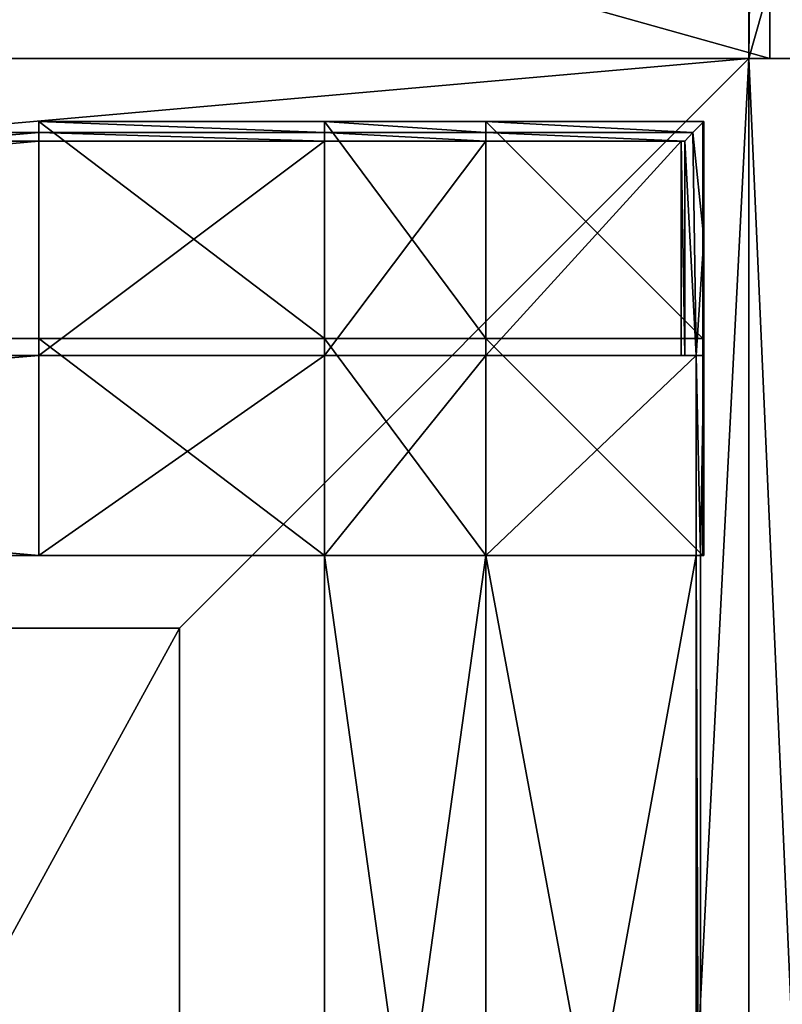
# Model space of a CAD drawing. Extents: x 0 to 35.8, y 0 to 27.5.
# Tile 283 of 285: x 33.7 to 35, y 22.4 to 24.2. Entities that reach past the tile are written whole.
import ezdxf

# ---------------------------------------------------------------- set-up
doc = ezdxf.new("R2010")
doc.units = 0
doc.header["$MEASUREMENT"] = 0
doc.layers.get('0').update_dxf_attribs({"color": 13, "linetype": 'CONTINUOUS'})
doc.layers.add('GRATE_-_3', color=250, linetype='CONTINUOUS')
doc.layers.add('RGM8058UC_-_BODY', color=252, linetype='CONTINUOUS')

# ---------------------------------------------------------------- blocks, each defined once
blk = doc.blocks.new('RGM8658UC_TRADECAD_V06_DXF')
at = {"layer": 'GRATE_-_3', "color": 0}
for p, q in [((34.187, 23.9863, 6.8065), (33.6856, 23.9863, 6.8065)), ((33.6856, 23.9863, 6.8065), (33.6856, 23.6056, 6.8065)), ((33.6856, 23.6056, 7.0614), (33.6856, 23.9863, 7.0614)), ((33.6856, 23.9863, 7.0614), (33.6856, 23.9669, 7.7468)), ((33.6856, 23.9863, 7.0614), (34.187, 23.9863, 7.0614)), ((33.6856, 23.9863, 7.0614), (33.6856, 23.9669, 7.7468)), ((33.6856, 23.9863, 7.0614), (34.187, 23.9863, 7.0614)), ((33.6856, 23.9863, 7.0614), (33.6856, 23.9863, 6.8065)), ((34.187, 23.9863, 6.8065), (33.6856, 23.9863, 6.8065)), ((33.6856, 23.9863, 7.0614), (33.6856, 23.9863, 6.8065)), ((33.6856, 23.6056, 7.0614), (33.6856, 23.9863, 7.0614)), ((33.6856, 23.9863, 6.8065), (33.6856, 23.6056, 6.8065)), ((34.187, 23.6056, 6.8065), (34.187, 23.9863, 6.8065)), ((34.187, 23.9863, 7.0614), (34.187, 23.9669, 7.7468)), ((34.187, 23.9863, 6.8065), (34.187, 23.9863, 7.0614)), ((34.4703, 23.9863, 6.8065), (34.187, 23.9863, 6.8065)), ((34.187, 23.6056, 6.8065), (34.187, 23.9863, 6.8065)), ((34.187, 23.9863, 7.0614), (34.187, 23.9669, 7.7468)), ((34.187, 23.9863, 7.0614), (34.4703, 23.9863, 7.0614)), ((34.187, 23.9863, 7.0614), (34.4703, 23.9863, 7.0614)), ((34.187, 23.9863, 6.8065), (34.187, 23.9863, 7.0614)), ((34.4703, 23.9863, 6.8065), (34.187, 23.9863, 6.8065)), ((34.8512, 23.9863, 6.8065), (34.4703, 23.9863, 6.8065)), ((34.4703, 23.9863, 6.8065), (34.4703, 23.6056, 6.8065)), ((34.4703, 23.9669, 7.7468), (34.4703, 23.9863, 7.0614)), ((34.4703, 23.9863, 7.0614), (34.8531, 23.9863, 7.0614)), ((34.4703, 23.9863, 7.0614), (34.8531, 23.9863, 7.0614)), ((34.4703, 23.9863, 7.0614), (34.4703, 23.9863, 6.8065)), ((34.8512, 23.9863, 6.8065), (34.4703, 23.9863, 6.8065)), ((34.4703, 23.9863, 6.8065), (34.4703, 23.6056, 6.8065)), ((34.4703, 23.9669, 7.7468), (34.4703, 23.9863, 7.0614)), ((34.4703, 23.9863, 7.0614), (34.4703, 23.9863, 6.8065)), ((34.834, 23.9669, 7.7468), (34.8531, 23.9863, 7.0614)), ((34.834, 23.9669, 7.7468), (34.8531, 23.9863, 7.0614)), ((34.8512, 23.6056, 6.8065), (34.8512, 23.9863, 6.8065)), ((34.8531, 23.9863, 7.0614), (34.8512, 23.9863, 6.8065)), ((34.8512, 23.6056, 6.8065), (34.8512, 23.9863, 6.8065)), ((34.8531, 23.9863, 7.0614), (34.8512, 23.9863, 6.8065)), ((34.8531, 23.9863, 7.0614), (34.8531, 23.781, 7.0614)), ((34.8531, 23.6056, 7.0614), (34.8531, 23.9863, 7.0614)), ((29.4517, 23.9669, 7.7468), (33.6856, 23.9669, 7.7468)), ((29.4517, 23.9669, 7.7468), (33.6856, 23.9669, 7.7468)), ((33.6856, 23.9521, 8.2709), (33.6856, 23.9669, 7.7468)), ((33.6856, 23.9669, 7.7468), (34.187, 23.9669, 7.7468)), ((33.6856, 23.9669, 7.7468), (33.6856, 23.6056, 7.0614)), ((33.6856, 23.9521, 8.2709), (33.6856, 23.9669, 7.7468)), ((33.6856, 23.9669, 7.7468), (34.187, 23.9669, 7.7468)), ((33.6856, 23.9669, 7.7468), (33.6856, 23.6056, 7.0614)), ((34.187, 23.9669, 7.7468), (34.187, 23.9521, 8.2709)), ((34.187, 23.9669, 7.7468), (34.187, 23.9521, 8.2709)), ((34.187, 23.9669, 7.7468), (34.4703, 23.9669, 7.7468)), ((34.187, 23.9669, 7.7468), (34.4703, 23.9669, 7.7468)), ((34.4703, 23.9521, 8.2709), (34.4703, 23.9669, 7.7468)), ((34.4703, 23.9669, 7.7468), (34.834, 23.9669, 7.7468)), ((34.4703, 23.9669, 7.7468), (34.834, 23.9669, 7.7468)), ((34.4703, 23.9521, 8.2709), (34.4703, 23.9669, 7.7468)), ((34.834, 23.9669, 7.7468), (34.8199, 23.9521, 8.2709)), ((34.834, 23.9669, 7.7468), (34.8199, 23.9521, 8.2709)), ((34.84, 23.5758, 7.5334), (34.834, 23.9669, 7.7468)), ((34.84, 23.5758, 7.5334), (34.834, 23.9669, 7.7468)), ((29.4513, 23.9521, 8.4201), (33.6856, 23.9521, 8.4201)), ((29.4513, 23.9521, 8.2709), (33.6856, 23.9521, 8.2709)), ((29.4513, 23.9521, 8.4201), (33.6856, 23.9521, 8.4201)), ((29.4513, 23.9521, 8.2709), (33.6856, 23.9521, 8.2709)), ((33.6856, 23.9521, 8.4201), (33.6856, 23.5758, 8.4201)), ((34.187, 23.9521, 8.2709), (33.6856, 23.9521, 8.2709)), ((33.6856, 23.9521, 8.2709), (33.6856, 23.9521, 8.4201)), ((33.6856, 23.9521, 8.4201), (34.187, 23.9521, 8.4201)), ((33.6856, 23.9521, 8.4201), (33.6856, 23.5758, 8.4201)), ((34.187, 23.9521, 8.2709), (33.6856, 23.9521, 8.2709)), ((33.6856, 23.9521, 8.4201), (34.187, 23.9521, 8.4201)), ((33.6856, 23.9521, 8.2709), (33.6856, 23.9521, 8.4201)), ((34.187, 23.9521, 8.4201), (34.4703, 23.9521, 8.4201)), ((34.187, 23.5758, 8.4201), (34.187, 23.9521, 8.4201)), ((34.187, 23.9521, 8.4201), (34.187, 23.9521, 8.2709)), ((34.187, 23.9521, 8.2709), (34.4703, 23.9521, 8.2709)), ((34.187, 23.9521, 8.4201), (34.4703, 23.9521, 8.4201)), ((34.187, 23.5758, 8.4201), (34.187, 23.9521, 8.4201)), ((34.187, 23.9521, 8.4201), (34.187, 23.9521, 8.2709)), ((34.187, 23.9521, 8.2709), (34.4703, 23.9521, 8.2709)), ((34.8199, 23.9521, 8.2709), (34.4703, 23.9521, 8.2709)), ((34.4703, 23.9521, 8.4201), (34.4703, 23.5758, 8.4201)), ((34.4703, 23.9521, 8.2709), (34.4703, 23.9521, 8.4201)), ((34.4703, 23.9521, 8.4201), (34.8132, 23.9521, 8.4201)), ((34.4703, 23.9521, 8.4201), (34.4703, 23.5758, 8.4201)), ((34.8199, 23.9521, 8.2709), (34.4703, 23.9521, 8.2709)), ((34.4703, 23.9521, 8.4201), (34.8132, 23.9521, 8.4201)), ((34.4703, 23.9521, 8.2709), (34.4703, 23.9521, 8.4201)), ((34.8132, 23.9521, 8.4201), (34.8199, 23.9521, 8.2709)), ((34.8132, 23.5758, 8.4201), (34.8132, 23.9521, 8.4201)), ((34.8132, 23.5758, 8.4201), (34.8132, 23.9521, 8.4201)), ((34.8132, 23.9521, 8.4201), (34.8199, 23.9521, 8.2709)), ((34.8199, 23.5758, 8.2709), (34.8199, 23.9521, 8.2709)), ((34.8199, 23.5758, 8.2709), (34.8199, 23.9521, 8.2709)), ((34.8531, 23.781, 7.0614), (34.84, 23.5758, 7.5334)), ((34.8531, 23.781, 7.0614), (34.84, 23.5758, 7.5334)), ((34.8531, 23.781, 7.0614), (34.8531, 23.5758, 7.0614)), ((33.6856, 23.6056, 7.0614), (29.4524, 23.5988, 7.0614)), ((33.6856, 23.6056, 7.0614), (29.4524, 23.5988, 7.0614)), ((33.6856, 23.2248, 7.0614), (33.6856, 23.6056, 7.0614)), ((33.6856, 23.6056, 6.8065), (34.187, 23.6056, 6.8065)), ((33.6856, 23.6056, 6.8065), (34.187, 23.6056, 6.8065)), ((33.6856, 23.6056, 6.8065), (33.6856, 23.2248, 6.8065)), ((33.6856, 23.6056, 7.0614), (33.6856, 23.6056, 6.8065)), ((33.6856, 23.6056, 7.0614), (33.6856, 23.6056, 6.8065)), ((33.6856, 23.2248, 7.0614), (33.6856, 23.6056, 7.0614)), ((33.6856, 23.6056, 6.8065), (33.6856, 23.2248, 6.8065)), ((34.187, 23.2248, 6.8065), (34.187, 23.6056, 6.8065)), ((34.4703, 23.6056, 6.8065), (34.187, 23.6056, 6.8065)), ((34.187, 23.2248, 6.8065), (34.187, 23.6056, 6.8065)), ((34.4703, 23.6056, 6.8065), (34.187, 23.6056, 6.8065)), ((34.4703, 23.6056, 6.8065), (34.8512, 23.6056, 6.8065)), ((34.4703, 23.2248, 6.8065), (34.4703, 23.6056, 6.8065)), ((34.4703, 23.6056, 6.8065), (34.8512, 23.6056, 6.8065)), ((34.4703, 23.2248, 6.8065), (34.4703, 23.6056, 6.8065)), ((34.8512, 23.6056, 6.8065), (34.8531, 23.6056, 7.0614)), ((34.8512, 23.6056, 6.8065), (34.8531, 23.6056, 7.0614)), ((34.8512, 23.6056, 6.8065), (34.8512, 23.2248, 6.8065)), ((34.8512, 23.6056, 6.8065), (34.8512, 23.2248, 6.8065)), ((34.8531, 23.2248, 7.0614), (34.8531, 23.6056, 7.0614)), ((29.4513, 23.5758, 8.2709), (33.6856, 23.5758, 8.2709)), ((33.6856, 23.5758, 7.5334), (29.4513, 23.5758, 7.5334)), ((33.6856, 23.5758, 8.4201), (29.4513, 23.5758, 8.4201)), ((29.4513, 23.5758, 8.2709), (33.6856, 23.5758, 8.2709)), ((33.6856, 23.5758, 8.4201), (29.4513, 23.5758, 8.4201)), ((33.6856, 23.5758, 7.5334), (29.4513, 23.5758, 7.5334)), ((33.6856, 23.5758, 8.2709), (33.6856, 23.5758, 7.5334)), ((34.187, 23.5758, 8.2709), (33.6856, 23.5758, 8.2709)), ((33.6856, 23.5758, 8.2709), (33.6856, 23.5758, 8.4201)), ((33.6856, 23.5758, 8.4201), (34.187, 23.5758, 8.4201)), ((34.187, 23.5758, 7.5334), (33.6856, 23.5758, 7.5334)), ((33.6856, 23.5758, 8.2709), (33.6856, 23.5758, 7.5334)), ((34.187, 23.5758, 8.2709), (33.6856, 23.5758, 8.2709)), ((33.6856, 23.2248, 7.5334), (33.6856, 23.5758, 7.5334)), ((34.187, 23.5758, 7.5334), (33.6856, 23.5758, 7.5334)), ((33.6856, 23.5758, 8.4201), (34.187, 23.5758, 8.4201)), ((33.6856, 23.5758, 8.2709), (33.6856, 23.5758, 8.4201)), ((33.6856, 23.2248, 7.5334), (33.6856, 23.5758, 7.5334)), ((34.187, 23.5758, 7.5334), (34.187, 23.5758, 8.2709)), ((34.187, 23.5758, 8.2709), (34.4703, 23.5758, 8.2709)), ((34.4703, 23.5758, 7.5334), (34.187, 23.5758, 7.5334)), ((34.4703, 23.5758, 8.4201), (34.187, 23.5758, 8.4201)), ((34.187, 23.5758, 8.4201), (34.187, 23.5758, 8.2709)), ((34.187, 23.5758, 7.5334), (34.187, 23.5758, 8.2709)), ((34.187, 23.5758, 7.5334), (34.187, 23.2248, 7.5334)), ((34.187, 23.5758, 8.2709), (34.4703, 23.5758, 8.2709)), ((34.187, 23.5758, 8.4201), (34.187, 23.5758, 8.2709)), ((34.4703, 23.5758, 8.4201), (34.187, 23.5758, 8.4201)), ((34.187, 23.5758, 7.5334), (34.187, 23.2248, 7.5334)), ((34.4703, 23.5758, 7.5334), (34.187, 23.5758, 7.5334)), ((34.4703, 23.5758, 8.2709), (34.4703, 23.5758, 7.5334)), ((34.8199, 23.5758, 8.2709), (34.4703, 23.5758, 8.2709)), ((34.4703, 23.5758, 8.2709), (34.4703, 23.5758, 8.4201)), ((34.4703, 23.5758, 8.4201), (34.8132, 23.5758, 8.4201)), ((34.4703, 23.2248, 7.5334), (34.4703, 23.5758, 7.5334)), ((34.4703, 23.5758, 7.5334), (34.84, 23.5758, 7.5334)), ((34.8199, 23.5758, 8.2709), (34.4703, 23.5758, 8.2709)), ((34.4703, 23.5758, 7.5334), (34.84, 23.5758, 7.5334)), ((34.4703, 23.5758, 8.2709), (34.4703, 23.5758, 7.5334)), ((34.4703, 23.5758, 8.4201), (34.8132, 23.5758, 8.4201)), ((34.4703, 23.5758, 8.2709), (34.4703, 23.5758, 8.4201)), ((34.4703, 23.2248, 7.5334), (34.4703, 23.5758, 7.5334)), ((34.8132, 23.5758, 8.4201), (34.8199, 23.5758, 8.2709)), ((34.8132, 23.5758, 8.4201), (34.8199, 23.5758, 8.2709)), ((34.84, 23.5758, 7.5334), (34.8199, 23.5758, 8.2709)), ((34.84, 23.5758, 7.5334), (34.8199, 23.5758, 8.2709)), ((34.8531, 23.5758, 7.0614), (34.84, 23.5758, 7.5334)), ((34.8531, 23.5758, 7.0614), (34.84, 23.5758, 7.5334)), ((34.84, 23.2248, 7.5334), (34.84, 23.5758, 7.5334)), ((34.84, 23.2248, 7.5334), (34.84, 23.5758, 7.5334)), ((34.8471, 23.2248, 7.2783), (34.8531, 23.5758, 7.0614)), ((34.8471, 23.2248, 7.2783), (34.8531, 23.5758, 7.0614)), ((34.8531, 23.5758, 7.0614), (34.8531, 23.2248, 7.0614)), ((29.4519, 23.2248, 7.5334), (33.6856, 23.2248, 7.5334)), ((29.4519, 23.2248, 7.5334), (33.6856, 23.2248, 7.5334)), ((29.4524, 23.2248, 7.0614), (33.6856, 23.2248, 7.0614)), ((29.4524, 23.2248, 7.0614), (33.6856, 23.2248, 7.0614)), ((33.6856, 23.2248, 6.8065), (34.187, 23.2248, 6.8065)), ((33.6856, 23.2248, 7.5334), (34.187, 23.2248, 7.5334)), ((34.187, 23.2248, 7.0614), (33.6856, 23.2248, 7.0614)), ((33.6856, 23.2248, 7.0614), (33.6856, 23.2248, 7.5334)), ((33.6856, 23.2248, 7.5334), (34.187, 23.2248, 7.5334)), ((33.6856, 23.2248, 7.0614), (33.6856, 23.2248, 7.5334)), ((33.6856, 23.2248, 6.8065), (33.6856, 23.2248, 7.0614)), ((34.187, 23.2248, 7.0614), (33.6856, 23.2248, 7.0614)), ((33.6856, 23.2248, 6.8065), (34.187, 23.2248, 6.8065)), ((33.6856, 23.2248, 6.8065), (33.6856, 23.2248, 7.0614)), ((34.187, 23.2248, 7.5334), (34.187, 23.2248, 7.0614)), ((34.187, 23.2248, 7.5334), (34.187, 23.2248, 7.0614)), ((34.187, 23.2248, 7.5334), (34.187, 21.1946, 7.5334)), ((34.187, 21.1946, 7.0614), (34.187, 23.2248, 7.0614)), ((34.187, 23.2248, 6.8065), (34.4703, 23.2248, 6.8065)), ((34.187, 21.1946, 7.0614), (34.187, 23.2248, 7.0614)), ((34.4703, 23.2248, 7.0614), (34.187, 23.2248, 7.0614)), ((34.187, 23.2248, 7.0614), (34.187, 23.2248, 6.8065)), ((34.187, 23.2248, 7.0614), (34.187, 23.2248, 6.8065)), ((34.4703, 23.2248, 7.0614), (34.187, 23.2248, 7.0614)), ((34.187, 23.2248, 6.8065), (34.4703, 23.2248, 6.8065)), ((34.187, 23.2248, 7.5334), (34.187, 21.1946, 7.5334)), ((34.187, 23.2248, 7.5334), (34.4703, 23.2248, 7.5334)), ((34.187, 23.2248, 7.5334), (34.4703, 23.2248, 7.5334)), ((34.4703, 21.1946, 7.5334), (34.4703, 23.2248, 7.5334)), ((34.4703, 23.2248, 7.5334), (34.84, 23.2248, 7.5334)), ((34.4703, 23.2248, 7.0614), (34.4703, 21.1946, 7.0614)), ((34.4703, 21.1946, 7.2783), (34.4703, 23.2248, 7.2783)), ((34.4703, 23.2248, 7.2783), (34.4703, 23.2248, 7.0614)), ((34.4703, 23.2248, 7.5334), (34.84, 23.2248, 7.5334)), ((34.4703, 23.2248, 7.0614), (34.4703, 21.1946, 7.0614)), ((34.4703, 23.2248, 7.0614), (34.4703, 23.2248, 6.8065)), ((34.4703, 21.1946, 7.5334), (34.4703, 23.2248, 7.5334)), ((34.4703, 23.2248, 6.8065), (34.8512, 23.2248, 6.8065)), ((34.4703, 23.2248, 7.0614), (34.8531, 23.2248, 7.0614)), ((34.4703, 23.2248, 6.8065), (34.8512, 23.2248, 6.8065)), ((34.4703, 23.2248, 7.0614), (34.4703, 23.2248, 6.8065)), ((34.8471, 23.2248, 7.2783), (34.4703, 23.2248, 7.2783)), ((34.4703, 21.1946, 7.2783), (34.4703, 23.2248, 7.2783)), ((34.8471, 23.2248, 7.2783), (34.4703, 23.2248, 7.2783)), ((34.4703, 23.2248, 7.0614), (34.8531, 23.2248, 7.0614)), ((34.4703, 23.2248, 7.2783), (34.4703, 23.2248, 7.0614)), ((34.8471, 23.2248, 7.2783), (34.84, 23.2248, 7.5334)), ((34.84, 23.2248, 7.5334), (34.84, 21.1946, 7.5334)), ((34.84, 23.2248, 7.5334), (34.84, 21.1946, 7.5334)), ((34.8471, 23.2248, 7.2783), (34.84, 23.2248, 7.5334)), ((34.8531, 23.2248, 7.0614), (34.8471, 23.2248, 7.2783)), ((34.8471, 23.2248, 7.2783), (34.8471, 21.1946, 7.2783)), ((34.8471, 23.2248, 7.2783), (34.8471, 21.1946, 7.2783)), ((34.8531, 23.2248, 7.0614), (34.8471, 23.2248, 7.2783)), ((34.8512, 23.2248, 6.8065), (34.8531, 23.2248, 7.0614)), ((34.8512, 23.2248, 6.8065), (34.8531, 23.2248, 7.0614))]:
    blk.add_line(p, q, dxfattribs=at)
at = {"layer": 'RGM8058UC_-_BODY', "color": 0}
for p, q in [((34.9324, 27.2891, 7.4867), (34.9324, 24.0972, 7.4867)), ((34.9324, 24.0972), (34.9681, 27.2891)), ((34.9324, 27.2891, 7.4867), (34.9324, 24.0972, 7.4867)), ((34.9324, 24.0972), (34.9681, 27.2891)), ((34.9691, 27.2867, 5.9479), (34.9691, 24.0972, 5.9479)), ((34.9691, 27.2867, 5.9479), (34.9691, 24.0972, 5.9479)), ((34.9324, 24.0972, 7.4867), (23.5753, 24.0972, 7.4867)), ((34.9324, 24.0972), (23.5753, 24.0972)), ((34.9324, 24.0972, 6.7115), (23.5753, 24.0972, 6.7115)), ((34.9324, 24.0972, 7.4867), (23.5753, 24.0972, 7.4867)), ((34.9324, 24.0972, 6.7115), (23.5753, 24.0972, 6.7115)), ((23.5753, 24.0972, 5.9479), (34.9691, 24.0972, 5.9479)), ((34.9324, 24.0972), (23.5753, 24.0972)), ((23.5753, 24.0972, 5.9479), (34.9691, 24.0972, 5.9479)), ((33.9324, 23.0972, 6.7115), (34.9324, 24.0972, 6.7115)), ((33.9324, 23.0972, 6.7115), (34.9324, 24.0972, 6.7115)), ((34.9324, 24.0972, 6.7115), (34.9324, 3.6756, 6.7115)), ((34.9324, 3.6756), (34.9324, 24.0972)), ((34.9324, 24.0972, 7.4867), (35.8382, 24.0972, 7.4867)), ((34.9324, 3.6756, 7.4867), (34.9324, 24.0972, 7.4867)), ((35.8382, 24.0972), (34.9324, 24.0972)), ((34.9324, 3.6756), (34.9324, 24.0972)), ((34.9324, 24.0972, 7.4867), (34.9324, 24.0972, 6.7115)), ((34.9324, 24.0972, 7.4867), (34.9324, 24.0972, 6.7115)), ((34.9324, 3.6756, 7.4867), (34.9324, 24.0972, 7.4867)), ((34.9324, 24.0972, 6.7115), (34.9324, 3.6756, 6.7115)), ((35.8382, 24.0972), (34.9324, 24.0972)), ((34.9324, 24.0972, 7.4867), (35.8382, 24.0972, 7.4867)), ((34.9691, 24.0972, 5.9479), (34.9324, 24.0972)), ((34.9691, 24.0972, 5.9479), (34.9324, 24.0972)), ((23.5753, 23.0972, 6.7115), (33.9324, 23.0972, 6.7115)), ((23.5753, 23.0972, 6.7115), (33.9324, 23.0972, 6.7115)), ((33.9324, 23.0972, 6.032), (23.8503, 23.0972, 6.032)), ((33.9324, 23.0972, 6.032), (23.8503, 23.0972, 6.032)), ((33.9324, 23.0972, 6.7115), (33.9324, 23.0972, 6.032)), ((33.9324, 4.6756, 6.7115), (33.9324, 23.0972, 6.7115)), ((33.9324, 23.0972, 6.032), (33.9324, 4.6756, 6.032)), ((33.9324, 23.0972, 6.7115), (33.9324, 23.0972, 6.032)), ((33.9324, 4.6756, 6.7115), (33.9324, 23.0972, 6.7115)), ((33.9324, 23.0972, 6.032), (33.9324, 4.6756, 6.032))]:
    blk.add_line(p, q, dxfattribs=at)
at = {"layer": 'GRATE_-_3', "color": 250}
mesh = blk.add_polyface(dxfattribs=at)
corners = [(34.187, 23.6056, 6.8065), (33.6856, 23.9863, 6.8065), (33.6856, 23.6056, 6.8065), (34.187, 23.9863, 6.8065)]
mesh.append_faces([[corners[k] for k in face] for face in [(0, 1, 2), (1, 0, 3)]], dxfattribs={"vtx0": -1, "color": 250})
mesh = blk.add_polyface(dxfattribs=at)
corners = [(33.6856, 23.9863, 7.0614), (33.6856, 23.9669, 7.7468), (33.6856, 23.6056, 7.0614)]
mesh.append_faces([[corners[k] for k in face] for face in [(0, 1, 2)]], dxfattribs={"color": 250})
mesh = blk.add_polyface(dxfattribs=at)
corners = [(34.187, 23.9669, 7.7468), (33.6856, 23.9863, 7.0614), (34.187, 23.9863, 7.0614), (33.6856, 23.9669, 7.7468)]
mesh.append_faces([[corners[k] for k in face] for face in [(0, 1, 2), (1, 0, 3)]], dxfattribs={"vtx0": -1, "color": 250})
mesh = blk.add_polyface(dxfattribs=at)
corners = [(34.187, 23.9863, 7.0614), (33.6856, 23.9863, 6.8065), (34.187, 23.9863, 6.8065), (33.6856, 23.9863, 7.0614)]
mesh.append_faces([[corners[k] for k in face] for face in [(0, 1, 2), (1, 0, 3)]], dxfattribs={"vtx0": -1, "color": 250})
mesh = blk.add_polyface(dxfattribs=at)
corners = [(33.6856, 23.9863, 6.8065), (33.6856, 23.6056, 7.0614), (33.6856, 23.6056, 6.8065), (33.6856, 23.9863, 7.0614)]
mesh.append_faces([[corners[k] for k in face] for face in [(0, 1, 2), (1, 0, 3)]], dxfattribs={"vtx0": -1, "color": 250})
mesh = blk.add_polyface(dxfattribs=at)
corners = [(34.4703, 23.6056, 6.8065), (34.187, 23.9863, 6.8065), (34.187, 23.6056, 6.8065), (34.4703, 23.9863, 6.8065)]
mesh.append_faces([[corners[k] for k in face] for face in [(0, 1, 2), (1, 0, 3)]], dxfattribs={"vtx0": -1, "color": 250})
mesh = blk.add_polyface(dxfattribs=at)
corners = [(34.4703, 23.9669, 7.7468), (34.187, 23.9863, 7.0614), (34.4703, 23.9863, 7.0614), (34.187, 23.9669, 7.7468)]
mesh.append_faces([[corners[k] for k in face] for face in [(0, 1, 2), (1, 0, 3)]], dxfattribs={"vtx0": -1, "color": 250})
mesh = blk.add_polyface(dxfattribs=at)
corners = [(34.4703, 23.9863, 7.0614), (34.187, 23.9863, 6.8065), (34.4703, 23.9863, 6.8065), (34.187, 23.9863, 7.0614)]
mesh.append_faces([[corners[k] for k in face] for face in [(0, 1, 2), (1, 0, 3)]], dxfattribs={"vtx0": -1, "color": 250})
mesh = blk.add_polyface(dxfattribs=at)
corners = [(34.8512, 23.6056, 6.8065), (34.4703, 23.9863, 6.8065), (34.4703, 23.6056, 6.8065), (34.8512, 23.9863, 6.8065)]
mesh.append_faces([[corners[k] for k in face] for face in [(0, 1, 2), (1, 0, 3)]], dxfattribs={"vtx0": -1, "color": 250})
mesh = blk.add_polyface(dxfattribs=at)
corners = [(34.834, 23.9669, 7.7468), (34.4703, 23.9863, 7.0614), (34.8531, 23.9863, 7.0614), (34.4703, 23.9669, 7.7468)]
mesh.append_faces([[corners[k] for k in face] for face in [(0, 1, 2), (1, 0, 3)]], dxfattribs={"vtx0": -1, "color": 250})
mesh = blk.add_polyface(dxfattribs=at)
corners = [(34.8531, 23.9863, 7.0614), (34.4703, 23.9863, 6.8065), (34.8512, 23.9863, 6.8065), (34.4703, 23.9863, 7.0614)]
mesh.append_faces([[corners[k] for k in face] for face in [(0, 1, 2), (1, 0, 3)]], dxfattribs={"vtx0": -1, "color": 250})
mesh = blk.add_polyface(dxfattribs=at)
corners = [(34.834, 23.9669, 7.7468), (34.8531, 23.781, 7.0614), (34.84, 23.5758, 7.5334), (34.8531, 23.9863, 7.0614)]
mesh.append_faces([[corners[k] for k in face] for face in [(0, 1, 2), (1, 0, 3)]], dxfattribs={"vtx0": -1, "color": 250})
mesh = blk.add_polyface(dxfattribs=at)
corners = [(34.8531, 23.9863, 7.0614), (34.8512, 23.6056, 6.8065), (34.8531, 23.6056, 7.0614), (34.8512, 23.9863, 6.8065)]
mesh.append_faces([[corners[k] for k in face] for face in [(0, 1, 2), (1, 0, 3)]], dxfattribs={"vtx0": -1, "color": 250})
mesh = blk.add_polyface(dxfattribs=at)
corners = [(33.6856, 23.9521, 8.2709), (29.4517, 23.9669, 7.7468), (33.6856, 23.9669, 7.7468), (29.4513, 23.9521, 8.2709)]
mesh.append_faces([[corners[k] for k in face] for face in [(0, 1, 2), (1, 0, 3)]], dxfattribs={"vtx0": -1, "color": 250})
mesh = blk.add_polyface(dxfattribs=at)
corners = [(29.4517, 23.9669, 7.7468), (29.4524, 23.5988, 7.0614), (33.6856, 23.9669, 7.7468)]
mesh.append_faces([[corners[k] for k in face] for face in [(0, 1, 2)]], dxfattribs={"color": 250})
mesh = blk.add_polyface(dxfattribs=at)
corners = [(33.6856, 23.9669, 7.7468), (29.4524, 23.5988, 7.0614), (33.6856, 23.6056, 7.0614)]
mesh.append_faces([[corners[k] for k in face] for face in [(0, 1, 2)]], dxfattribs={"color": 250})
mesh = blk.add_polyface(dxfattribs=at)
corners = [(34.187, 23.9521, 8.2709), (33.6856, 23.9669, 7.7468), (34.187, 23.9669, 7.7468), (33.6856, 23.9521, 8.2709)]
mesh.append_faces([[corners[k] for k in face] for face in [(0, 1, 2), (1, 0, 3)]], dxfattribs={"vtx0": -1, "color": 250})
mesh = blk.add_polyface(dxfattribs=at)
corners = [(34.4703, 23.9521, 8.2709), (34.187, 23.9669, 7.7468), (34.4703, 23.9669, 7.7468), (34.187, 23.9521, 8.2709)]
mesh.append_faces([[corners[k] for k in face] for face in [(0, 1, 2), (1, 0, 3)]], dxfattribs={"vtx0": -1, "color": 250})
mesh = blk.add_polyface(dxfattribs=at)
corners = [(34.8199, 23.9521, 8.2709), (34.4703, 23.9669, 7.7468), (34.834, 23.9669, 7.7468), (34.4703, 23.9521, 8.2709)]
mesh.append_faces([[corners[k] for k in face] for face in [(0, 1, 2), (1, 0, 3)]], dxfattribs={"vtx0": -1, "color": 250})
mesh = blk.add_polyface(dxfattribs=at)
corners = [(34.8199, 23.9521, 8.2709), (34.84, 23.5758, 7.5334), (34.8199, 23.5758, 8.2709), (34.834, 23.9669, 7.7468)]
mesh.append_faces([[corners[k] for k in face] for face in [(0, 1, 2), (1, 0, 3)]], dxfattribs={"vtx0": -1, "color": 250})
mesh = blk.add_polyface(dxfattribs=at)
corners = [(33.6856, 23.9521, 8.4201), (29.4513, 23.5758, 8.4201), (29.4513, 23.9521, 8.4201), (33.6856, 23.5758, 8.4201)]
mesh.append_faces([[corners[k] for k in face] for face in [(0, 1, 2), (1, 0, 3)]], dxfattribs={"vtx0": -1, "color": 250})
mesh = blk.add_polyface(dxfattribs=at)
corners = [(33.6856, 23.9521, 8.4201), (29.4513, 23.9521, 8.2709), (33.6856, 23.9521, 8.2709), (29.4513, 23.9521, 8.4201)]
mesh.append_faces([[corners[k] for k in face] for face in [(0, 1, 2), (1, 0, 3)]], dxfattribs={"vtx0": -1, "color": 250})
mesh = blk.add_polyface(dxfattribs=at)
corners = [(34.187, 23.9521, 8.4201), (33.6856, 23.5758, 8.4201), (33.6856, 23.9521, 8.4201), (34.187, 23.5758, 8.4201)]
mesh.append_faces([[corners[k] for k in face] for face in [(0, 1, 2), (1, 0, 3)]], dxfattribs={"vtx0": -1, "color": 250})
mesh = blk.add_polyface(dxfattribs=at)
corners = [(34.187, 23.9521, 8.4201), (33.6856, 23.9521, 8.2709), (34.187, 23.9521, 8.2709), (33.6856, 23.9521, 8.4201)]
mesh.append_faces([[corners[k] for k in face] for face in [(0, 1, 2), (1, 0, 3)]], dxfattribs={"vtx0": -1, "color": 250})
mesh = blk.add_polyface(dxfattribs=at)
corners = [(34.4703, 23.9521, 8.4201), (34.187, 23.5758, 8.4201), (34.187, 23.9521, 8.4201), (34.4703, 23.5758, 8.4201)]
mesh.append_faces([[corners[k] for k in face] for face in [(0, 1, 2), (1, 0, 3)]], dxfattribs={"vtx0": -1, "color": 250})
mesh = blk.add_polyface(dxfattribs=at)
corners = [(34.4703, 23.9521, 8.4201), (34.187, 23.9521, 8.2709), (34.4703, 23.9521, 8.2709), (34.187, 23.9521, 8.4201)]
mesh.append_faces([[corners[k] for k in face] for face in [(0, 1, 2), (1, 0, 3)]], dxfattribs={"vtx0": -1, "color": 250})
mesh = blk.add_polyface(dxfattribs=at)
corners = [(34.8132, 23.9521, 8.4201), (34.4703, 23.5758, 8.4201), (34.4703, 23.9521, 8.4201), (34.8132, 23.5758, 8.4201)]
mesh.append_faces([[corners[k] for k in face] for face in [(0, 1, 2), (1, 0, 3)]], dxfattribs={"vtx0": -1, "color": 250})
mesh = blk.add_polyface(dxfattribs=at)
corners = [(34.8132, 23.9521, 8.4201), (34.4703, 23.9521, 8.2709), (34.8199, 23.9521, 8.2709), (34.4703, 23.9521, 8.4201)]
mesh.append_faces([[corners[k] for k in face] for face in [(0, 1, 2), (1, 0, 3)]], dxfattribs={"vtx0": -1, "color": 250})
mesh = blk.add_polyface(dxfattribs=at)
corners = [(34.8132, 23.9521, 8.4201), (34.8199, 23.5758, 8.2709), (34.8132, 23.5758, 8.4201), (34.8199, 23.9521, 8.2709)]
mesh.append_faces([[corners[k] for k in face] for face in [(0, 1, 2), (1, 0, 3)]], dxfattribs={"vtx0": -1, "color": 250})
mesh = blk.add_polyface(dxfattribs=at)
corners = [(34.8531, 23.781, 7.0614), (34.8531, 23.5758, 7.0614), (34.84, 23.5758, 7.5334)]
mesh.append_faces([[corners[k] for k in face] for face in [(0, 1, 2)]], dxfattribs={"color": 250})
mesh = blk.add_polyface(dxfattribs=at)
corners = [(33.6856, 23.2248, 7.0614), (29.4524, 23.5988, 7.0614), (29.4524, 23.2248, 7.0614), (33.6856, 23.6056, 7.0614)]
mesh.append_faces([[corners[k] for k in face] for face in [(0, 1, 2), (1, 0, 3)]], dxfattribs={"vtx0": -1, "color": 250})
mesh = blk.add_polyface(dxfattribs=at)
corners = [(34.187, 23.2248, 6.8065), (33.6856, 23.6056, 6.8065), (33.6856, 23.2248, 6.8065), (34.187, 23.6056, 6.8065)]
mesh.append_faces([[corners[k] for k in face] for face in [(0, 1, 2), (1, 0, 3)]], dxfattribs={"vtx0": -1, "color": 250})
mesh = blk.add_polyface(dxfattribs=at)
corners = [(33.6856, 23.6056, 6.8065), (33.6856, 23.2248, 7.0614), (33.6856, 23.2248, 6.8065), (33.6856, 23.6056, 7.0614)]
mesh.append_faces([[corners[k] for k in face] for face in [(0, 1, 2), (1, 0, 3)]], dxfattribs={"vtx0": -1, "color": 250})
mesh = blk.add_polyface(dxfattribs=at)
corners = [(34.4703, 23.2248, 6.8065), (34.187, 23.6056, 6.8065), (34.187, 23.2248, 6.8065), (34.4703, 23.6056, 6.8065)]
mesh.append_faces([[corners[k] for k in face] for face in [(0, 1, 2), (1, 0, 3)]], dxfattribs={"vtx0": -1, "color": 250})
mesh = blk.add_polyface(dxfattribs=at)
corners = [(34.8512, 23.2248, 6.8065), (34.4703, 23.6056, 6.8065), (34.4703, 23.2248, 6.8065), (34.8512, 23.6056, 6.8065)]
mesh.append_faces([[corners[k] for k in face] for face in [(0, 1, 2), (1, 0, 3)]], dxfattribs={"vtx0": -1, "color": 250})
mesh = blk.add_polyface(dxfattribs=at)
corners = [(34.8531, 23.6056, 7.0614), (34.8512, 23.2248, 6.8065), (34.8531, 23.2248, 7.0614), (34.8512, 23.6056, 6.8065)]
mesh.append_faces([[corners[k] for k in face] for face in [(0, 1, 2), (1, 0, 3)]], dxfattribs={"vtx0": -1, "color": 250})
mesh = blk.add_polyface(dxfattribs=at)
corners = [(29.4513, 23.5758, 8.2709), (33.6856, 23.5758, 7.5334), (29.4513, 23.5758, 7.5334), (33.6856, 23.5758, 8.2709)]
mesh.append_faces([[corners[k] for k in face] for face in [(0, 1, 2), (1, 0, 3)]], dxfattribs={"vtx0": -1, "color": 250})
mesh = blk.add_polyface(dxfattribs=at)
corners = [(29.4513, 23.5758, 8.4201), (33.6856, 23.5758, 8.2709), (29.4513, 23.5758, 8.2709), (33.6856, 23.5758, 8.4201)]
mesh.append_faces([[corners[k] for k in face] for face in [(0, 1, 2), (1, 0, 3)]], dxfattribs={"vtx0": -1, "color": 250})
mesh = blk.add_polyface(dxfattribs=at)
corners = [(33.6856, 23.5758, 7.5334), (29.4519, 23.2248, 7.5334), (29.4513, 23.5758, 7.5334), (33.6856, 23.2248, 7.5334)]
mesh.append_faces([[corners[k] for k in face] for face in [(0, 1, 2), (1, 0, 3)]], dxfattribs={"vtx0": -1, "color": 250})
mesh = blk.add_polyface(dxfattribs=at)
corners = [(33.6856, 23.5758, 8.4201), (34.187, 23.5758, 8.2709), (33.6856, 23.5758, 8.2709), (34.187, 23.5758, 8.4201)]
mesh.append_faces([[corners[k] for k in face] for face in [(0, 1, 2), (1, 0, 3)]], dxfattribs={"vtx0": -1, "color": 250})
mesh = blk.add_polyface(dxfattribs=at)
corners = [(33.6856, 23.5758, 8.2709), (34.187, 23.5758, 7.5334), (33.6856, 23.5758, 7.5334), (34.187, 23.5758, 8.2709)]
mesh.append_faces([[corners[k] for k in face] for face in [(0, 1, 2), (1, 0, 3)]], dxfattribs={"vtx0": -1, "color": 250})
mesh = blk.add_polyface(dxfattribs=at)
corners = [(34.187, 23.5758, 7.5334), (33.6856, 23.2248, 7.5334), (33.6856, 23.5758, 7.5334), (34.187, 23.2248, 7.5334)]
mesh.append_faces([[corners[k] for k in face] for face in [(0, 1, 2), (1, 0, 3)]], dxfattribs={"vtx0": -1, "color": 250})
mesh = blk.add_polyface(dxfattribs=at)
corners = [(34.187, 23.5758, 8.2709), (34.4703, 23.5758, 7.5334), (34.187, 23.5758, 7.5334), (34.4703, 23.5758, 8.2709)]
mesh.append_faces([[corners[k] for k in face] for face in [(0, 1, 2), (1, 0, 3)]], dxfattribs={"vtx0": -1, "color": 250})
mesh = blk.add_polyface(dxfattribs=at)
corners = [(34.187, 23.5758, 8.4201), (34.4703, 23.5758, 8.2709), (34.187, 23.5758, 8.2709), (34.4703, 23.5758, 8.4201)]
mesh.append_faces([[corners[k] for k in face] for face in [(0, 1, 2), (1, 0, 3)]], dxfattribs={"vtx0": -1, "color": 250})
mesh = blk.add_polyface(dxfattribs=at)
corners = [(34.4703, 23.5758, 7.5334), (34.187, 23.2248, 7.5334), (34.187, 23.5758, 7.5334), (34.4703, 23.2248, 7.5334)]
mesh.append_faces([[corners[k] for k in face] for face in [(0, 1, 2), (1, 0, 3)]], dxfattribs={"vtx0": -1, "color": 250})
mesh = blk.add_polyface(dxfattribs=at)
corners = [(34.4703, 23.5758, 8.4201), (34.8199, 23.5758, 8.2709), (34.4703, 23.5758, 8.2709), (34.8132, 23.5758, 8.4201)]
mesh.append_faces([[corners[k] for k in face] for face in [(0, 1, 2), (1, 0, 3)]], dxfattribs={"vtx0": -1, "color": 250})
mesh = blk.add_polyface(dxfattribs=at)
corners = [(34.84, 23.5758, 7.5334), (34.4703, 23.2248, 7.5334), (34.4703, 23.5758, 7.5334), (34.84, 23.2248, 7.5334)]
mesh.append_faces([[corners[k] for k in face] for face in [(0, 1, 2), (1, 0, 3)]], dxfattribs={"vtx0": -1, "color": 250})
mesh = blk.add_polyface(dxfattribs=at)
corners = [(34.4703, 23.5758, 8.2709), (34.84, 23.5758, 7.5334), (34.4703, 23.5758, 7.5334), (34.8199, 23.5758, 8.2709)]
mesh.append_faces([[corners[k] for k in face] for face in [(0, 1, 2), (1, 0, 3)]], dxfattribs={"vtx0": -1, "color": 250})
mesh = blk.add_polyface(dxfattribs=at)
corners = [(34.84, 23.5758, 7.5334), (34.8471, 23.2248, 7.2783), (34.84, 23.2248, 7.5334), (34.8531, 23.5758, 7.0614)]
mesh.append_faces([[corners[k] for k in face] for face in [(0, 1, 2), (1, 0, 3)]], dxfattribs={"vtx0": -1, "color": 250})
mesh = blk.add_polyface(dxfattribs=at)
corners = [(34.8531, 23.5758, 7.0614), (34.8531, 23.2248, 7.0614), (34.8471, 23.2248, 7.2783)]
mesh.append_faces([[corners[k] for k in face] for face in [(0, 1, 2)]], dxfattribs={"color": 250})
mesh = blk.add_polyface(dxfattribs=at)
corners = [(29.4519, 23.2248, 7.5334), (33.6856, 23.2248, 7.0614), (29.4524, 23.2248, 7.0614), (33.6856, 23.2248, 7.5334)]
mesh.append_faces([[corners[k] for k in face] for face in [(0, 1, 2), (1, 0, 3)]], dxfattribs={"vtx0": -1, "color": 250})
mesh = blk.add_polyface(dxfattribs=at)
corners = [(33.6856, 23.2248, 7.5334), (34.187, 23.2248, 7.0614), (33.6856, 23.2248, 7.0614), (34.187, 23.2248, 7.5334)]
mesh.append_faces([[corners[k] for k in face] for face in [(0, 1, 2), (1, 0, 3)]], dxfattribs={"vtx0": -1, "color": 250})
mesh = blk.add_polyface(dxfattribs=at)
corners = [(33.6856, 23.2248, 7.0614), (34.187, 23.2248, 6.8065), (33.6856, 23.2248, 6.8065), (34.187, 23.2248, 7.0614)]
mesh.append_faces([[corners[k] for k in face] for face in [(0, 1, 2), (1, 0, 3)]], dxfattribs={"vtx0": -1, "color": 250})
mesh = blk.add_polyface(dxfattribs=at)
corners = [(34.187, 23.2248, 7.0614), (34.187, 21.1946, 7.5334), (34.187, 21.1946, 7.0614), (34.187, 23.2248, 7.5334)]
mesh.append_faces([[corners[k] for k in face] for face in [(0, 1, 2), (1, 0, 3)]], dxfattribs={"vtx0": -1, "color": 250})
mesh = blk.add_polyface(dxfattribs=at)
corners = [(34.4703, 21.1946, 7.0614), (34.187, 23.2248, 7.0614), (34.187, 21.1946, 7.0614), (34.4703, 23.2248, 7.0614)]
mesh.append_faces([[corners[k] for k in face] for face in [(0, 1, 2), (1, 0, 3)]], dxfattribs={"vtx0": -1, "color": 250})
mesh = blk.add_polyface(dxfattribs=at)
corners = [(34.187, 23.2248, 7.0614), (34.4703, 23.2248, 6.8065), (34.187, 23.2248, 6.8065), (34.4703, 23.2248, 7.0614)]
mesh.append_faces([[corners[k] for k in face] for face in [(0, 1, 2), (1, 0, 3)]], dxfattribs={"vtx0": -1, "color": 250})
mesh = blk.add_polyface(dxfattribs=at)
corners = [(34.4703, 23.2248, 7.5334), (34.187, 21.1946, 7.5334), (34.187, 23.2248, 7.5334), (34.4703, 21.1946, 7.5334)]
mesh.append_faces([[corners[k] for k in face] for face in [(0, 1, 2), (1, 0, 3)]], dxfattribs={"vtx0": -1, "color": 250})
mesh = blk.add_polyface(dxfattribs=at)
corners = [(34.84, 23.2248, 7.5334), (34.4703, 21.1946, 7.5334), (34.4703, 23.2248, 7.5334), (34.84, 21.1946, 7.5334)]
mesh.append_faces([[corners[k] for k in face] for face in [(0, 1, 2), (1, 0, 3)]], dxfattribs={"vtx0": -1, "color": 250})
mesh = blk.add_polyface(dxfattribs=at)
corners = [(34.4703, 23.2248, 7.2783), (34.4703, 21.1946, 7.0614), (34.4703, 21.1946, 7.2783), (34.4703, 23.2248, 7.0614)]
mesh.append_faces([[corners[k] for k in face] for face in [(0, 1, 2), (1, 0, 3)]], dxfattribs={"vtx0": -1, "color": 250})
mesh = blk.add_polyface(dxfattribs=at)
corners = [(34.4703, 23.2248, 7.0614), (34.8512, 23.2248, 6.8065), (34.4703, 23.2248, 6.8065), (34.8531, 23.2248, 7.0614)]
mesh.append_faces([[corners[k] for k in face] for face in [(0, 1, 2), (1, 0, 3)]], dxfattribs={"vtx0": -1, "color": 250})
mesh = blk.add_polyface(dxfattribs=at)
corners = [(34.8471, 21.1946, 7.2783), (34.4703, 23.2248, 7.2783), (34.4703, 21.1946, 7.2783), (34.8471, 23.2248, 7.2783)]
mesh.append_faces([[corners[k] for k in face] for face in [(0, 1, 2), (1, 0, 3)]], dxfattribs={"vtx0": -1, "color": 250})
mesh = blk.add_polyface(dxfattribs=at)
corners = [(34.4703, 23.2248, 7.2783), (34.8531, 23.2248, 7.0614), (34.4703, 23.2248, 7.0614), (34.8471, 23.2248, 7.2783)]
mesh.append_faces([[corners[k] for k in face] for face in [(0, 1, 2), (1, 0, 3)]], dxfattribs={"vtx0": -1, "color": 250})
mesh = blk.add_polyface(dxfattribs=at)
corners = [(34.84, 23.2248, 7.5334), (34.8471, 21.1946, 7.2783), (34.84, 21.1946, 7.5334), (34.8471, 23.2248, 7.2783)]
mesh.append_faces([[corners[k] for k in face] for face in [(0, 1, 2), (1, 0, 3)]], dxfattribs={"vtx0": -1, "color": 250})
at = {"layer": 'RGM8058UC_-_BODY', "color": 252}
mesh = blk.add_polyface(dxfattribs=at)
corners = [(34.9324, 27.2891, 7.4867), (23.5753, 24.0972, 7.4867), (23.5753, 27.2891, 7.4867), (34.9324, 24.0972, 7.4867)]
mesh.append_faces([[corners[k] for k in face] for face in [(0, 1, 2), (1, 0, 3)]], dxfattribs={"vtx0": -1, "color": 252})
mesh = blk.add_polyface(dxfattribs=at)
corners = [(34.9691, 24.0972, 5.9479), (23.5753, 27.2867, 5.9479), (23.5753, 24.0972, 5.9479), (34.9691, 27.2867, 5.9479)]
mesh.append_faces([[corners[k] for k in face] for face in [(0, 1, 2), (1, 0, 3)]], dxfattribs={"vtx0": -1, "color": 252})
mesh = blk.add_polyface(dxfattribs=at)
corners = [(35.8382, 24.0972), (34.9681, 27.2891), (34.9324, 24.0972), (35.8382, 27.2891)]
mesh.append_faces([[corners[k] for k in face] for face in [(0, 1, 2), (1, 0, 3)]], dxfattribs={"vtx0": -1, "color": 252})
mesh = blk.add_polyface(dxfattribs=at)
corners = [(35.8382, 27.2891, 7.4867), (34.9324, 24.0972, 7.4867), (34.9324, 27.2891, 7.4867), (35.8382, 24.0972, 7.4867)]
mesh.append_faces([[corners[k] for k in face] for face in [(0, 1, 2), (1, 0, 3)]], dxfattribs={"vtx0": -1, "color": 252})
mesh = blk.add_polyface(dxfattribs=at)
corners = [(34.9681, 27.2891), (34.9691, 24.0972, 5.9479), (34.9324, 24.0972)]
mesh.append_faces([[corners[k] for k in face] for face in [(0, 1, 2)]], dxfattribs={"color": 252})
mesh = blk.add_polyface(dxfattribs=at)
corners = [(34.9681, 27.2891), (34.9691, 27.2867, 5.9479), (34.9691, 24.0972, 5.9479)]
mesh.append_faces([[corners[k] for k in face] for face in [(0, 1, 2)]], dxfattribs={"color": 252})
mesh = blk.add_polyface(dxfattribs=at)
corners = [(34.9324, 3.6756), (23.5753, 24.0972), (23.5753, 3.6756), (34.9324, 24.0972)]
mesh.append_faces([[corners[k] for k in face] for face in [(0, 1, 2), (1, 0, 3)]], dxfattribs={"vtx0": -1, "color": 252})
mesh = blk.add_polyface(dxfattribs=at)
corners = [(23.5753, 24.0972, 7.4867), (34.9324, 24.0972, 6.7115), (23.5753, 24.0972, 6.7115), (34.9324, 24.0972, 7.4867)]
mesh.append_faces([[corners[k] for k in face] for face in [(0, 1, 2), (1, 0, 3)]], dxfattribs={"vtx0": -1, "color": 252})
mesh = blk.add_polyface(dxfattribs=at)
corners = [(34.9324, 24.0972, 6.7115), (23.5753, 23.0972, 6.7115), (23.5753, 24.0972, 6.7115), (33.9324, 23.0972, 6.7115)]
mesh.append_faces([[corners[k] for k in face] for face in [(0, 1, 2), (1, 0, 3)]], dxfattribs={"vtx0": -1, "color": 252})
mesh = blk.add_polyface(dxfattribs=at)
corners = [(34.9691, 24.0972, 5.9479), (23.5753, 24.0972), (34.9324, 24.0972), (23.5753, 24.0972, 5.9479)]
mesh.append_faces([[corners[k] for k in face] for face in [(0, 1, 2), (1, 0, 3)]], dxfattribs={"vtx0": -1, "color": 252})
mesh = blk.add_polyface(dxfattribs=at)
corners = [(34.9324, 24.0972, 6.7115), (33.9324, 4.6756, 6.7115), (33.9324, 23.0972, 6.7115), (34.9324, 3.6756, 6.7115)]
mesh.append_faces([[corners[k] for k in face] for face in [(0, 1, 2), (1, 0, 3)]], dxfattribs={"vtx0": -1, "color": 252})
mesh = blk.add_polyface(dxfattribs=at)
corners = [(35.8382, 24.0972, 7.4867), (34.9324, 3.6756, 7.4867), (34.9324, 24.0972, 7.4867), (35.8382, 3.6756, 7.4867)]
mesh.append_faces([[corners[k] for k in face] for face in [(0, 1, 2), (1, 0, 3)]], dxfattribs={"vtx0": -1, "color": 252})
mesh = blk.add_polyface(dxfattribs=at)
corners = [(35.8382, 3.6756), (34.9324, 24.0972), (34.9324, 3.6756), (35.8382, 24.0972)]
mesh.append_faces([[corners[k] for k in face] for face in [(0, 1, 2), (1, 0, 3)]], dxfattribs={"vtx0": -1, "color": 252})
mesh = blk.add_polyface(dxfattribs=at)
corners = [(34.9324, 24.0972, 6.7115), (34.9324, 3.6756, 7.4867), (34.9324, 3.6756, 6.7115), (34.9324, 24.0972, 7.4867)]
mesh.append_faces([[corners[k] for k in face] for face in [(0, 1, 2), (1, 0, 3)]], dxfattribs={"vtx0": -1, "color": 252})
mesh = blk.add_polyface(dxfattribs=at)
corners = [(23.5753, 23.0972, 6.7115), (33.9324, 23.0972, 6.032), (23.8503, 23.0972, 6.032), (33.9324, 23.0972, 6.7115)]
mesh.append_faces([[corners[k] for k in face] for face in [(0, 1, 2), (1, 0, 3)]], dxfattribs={"vtx0": -1, "color": 252})
mesh = blk.add_polyface(dxfattribs=at)
corners = [(33.9324, 23.0972, 6.032), (23.8503, 4.6756, 6.032), (23.8503, 23.0972, 6.032), (33.9324, 4.6756, 6.032)]
mesh.append_faces([[corners[k] for k in face] for face in [(0, 1, 2), (1, 0, 3)]], dxfattribs={"vtx0": -1, "color": 252})
mesh = blk.add_polyface(dxfattribs=at)
corners = [(33.9324, 23.0972, 6.032), (33.9324, 4.6756, 6.7115), (33.9324, 4.6756, 6.032), (33.9324, 23.0972, 6.7115)]
mesh.append_faces([[corners[k] for k in face] for face in [(0, 1, 2), (1, 0, 3)]], dxfattribs={"vtx0": -1, "color": 252})

msp = doc.modelspace()

# ---------------------------------------------------------------- block references
at = {"color": 0}
msp.add_blockref('RGM8658UC_TRADECAD_V06_DXF', (0, 0), dxfattribs=at)

doc.saveas('drawing.dxf')
